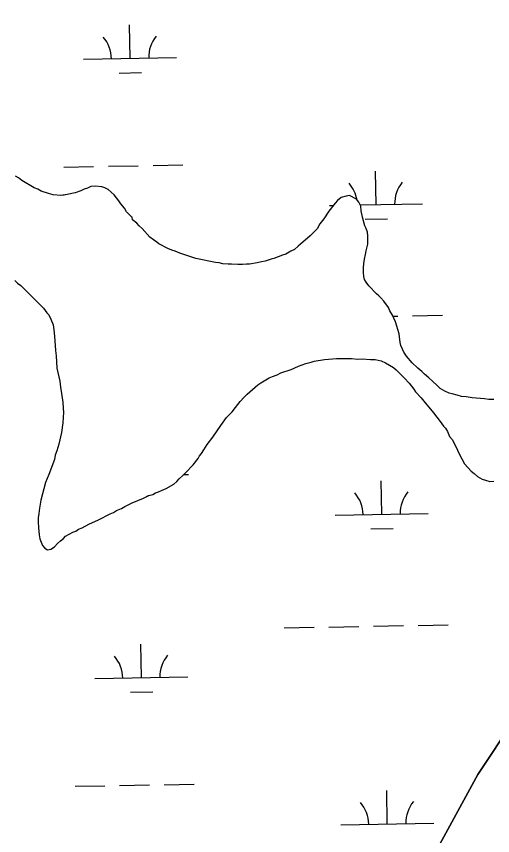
# Model space of a CAD drawing. Extents: x 3957609 to 3995875, y 234277 to 260273.
# Drawn here: x 3973782 to 3974294, y 252579 to 253459 of the extents above; entities that cross this region are included whole.
import ezdxf

# ---------------------------------------------------------------- set-up
doc = ezdxf.new("R2010")
doc.units = 0
doc.layers.add('V-TOPO-SHOR', color=7, linetype='Continuous')
doc.layers.add('V-WETL-SWMP', color=7, linetype='Continuous')

msp = doc.modelspace()

# ---------------------------------------------------------------- linework, layer by layer
at = {"layer": 'V-TOPO-SHOR'}
for points in [[(3973979.23, 252152.886), (3974000.06, 252180.096), (3974049.964, 252252.646), (3974100.248, 252332.287), (3974148.167, 252413.498), (3974216.118, 252529.796), (3974278.555, 252644.115), (3974354.387, 252758.455), (3974418.043, 252851.115), (3974489.952, 252954.422), (3974579.945, 253077.845), (3974654.226, 253175.248), (3974732.447, 253273.443), (3974818.914, 253386.62), (3974868.027, 253459.563), (3974878.636, 253475.728), (3974885.947, 253485.544)], [(3974157.807, 253202.705), (3974158.59, 253206.645), (3974158.979, 253209.797), (3974160.152, 253214.133), (3974160.138, 253222.796), (3974159.739, 253226.734), (3974158.551, 253230.671), (3974156.97, 253233.818), (3974154.592, 253242.875), (3974153.005, 253249.961), (3974152.603, 253254.687), (3974150.627, 253259.017), (3974147.864, 253262.163), (3974140.377, 253266.089), (3974136.832, 253265.689), (3974131.714, 253264.106), (3974127.779, 253260.948), (3974125.027, 253258.187), (3974118.346, 253249.512), (3974112.845, 253241.232), (3974108.522, 253235.711), (3974105.774, 253230.587), (3974098.303, 253223.091), (3974087.682, 253214.014), (3974085.322, 253211.649), (3974081.39, 253208.098), (3974077.454, 253206.514), (3974071.945, 253203.354), (3974068.402, 253202.169), (3974059.35, 253198.607), (3974056.2, 253197.817), (3974049.9, 253195.836), (3974045.964, 253195.042), (3974041.239, 253193.854), (3974032.969, 253192.658), (3974029.82, 253192.654), (3974025.486, 253192.252), (3974020.366, 253192.244), (3974013.671, 253192.627), (3974010.126, 253192.621), (3974004.218, 253193.006), (3974000.277, 253193.786), (3973996.339, 253194.173), (3973975.457, 253198.474), (3973958.117, 253204.354), (3973952.995, 253206.314), (3973949.448, 253207.489), (3973945.112, 253209.451), (3973935.653, 253214.164), (3973933.285, 253216.13), (3973929.738, 253218.487), (3973925.793, 253221.631), (3973917.507, 253230.677), (3973914.351, 253233.822), (3973911.984, 253236.575), (3973907.253, 253240.112), (3973906.854, 253242.868), (3973906.46, 253242.868), (3973904.486, 253245.228), (3973900.937, 253248.767), (3973898.567, 253252.703), (3973894.621, 253257.422), (3973892.647, 253260.569), (3973887.516, 253266.863), (3973884.36, 253270.009), (3973881.204, 253272.761), (3973877.657, 253274.332), (3973874.505, 253275.507), (3973867.413, 253276.284), (3973862.688, 253275.882), (3973858.752, 253274.299), (3973855.209, 253273.113), (3973851.668, 253271.137), (3973845.764, 253269.159), (3973837.101, 253267.176), (3973833.951, 253266.777), (3973830.408, 253266.377), (3973822.136, 253267.152), (3973817.014, 253268.325), (3973809.131, 253271.069), (3973805.582, 253273.033), (3973801.642, 253274.602), (3973788.237, 253282.456), (3973784.688, 253285.209), (3973781.534, 253287.173)], [(3974295.517, 253046.959), (3974290.397, 253046.951), (3974285.668, 253047.731), (3974272.274, 253048.89), (3974265.97, 253050.064), (3974260.85, 253050.449), (3974256.122, 253051.622), (3974250.999, 253053.189), (3974247.454, 253053.971), (3974243.119, 253055.933), (3974237.993, 253059.077), (3974234.837, 253062.223), (3974229.708, 253066.939), (3974225.764, 253070.478), (3974221.031, 253074.408), (3974218.27, 253077.163), (3974213.933, 253080.7), (3974208.014, 253086.598), (3974201.702, 253093.678), (3974198.937, 253098.005), (3974197.356, 253101.153), (3974195.775, 253105.089), (3974194.983, 253108.239), (3974194.186, 253114.541), (3974193.787, 253117.691), (3974189.826, 253130.681), (3974188.245, 253134.617), (3974186.664, 253137.765), (3974183.899, 253142.488), (3974182.318, 253146.031), (3974177.581, 253152.718), (3974174.032, 253156.256), (3974172.057, 253158.616), (3974169.692, 253160.582), (3974161.406, 253169.235), (3974158.25, 253173.167), (3974156.669, 253175.921), (3974155.876, 253179.071), (3974155.477, 253183.403), (3974155.466, 253188.523), (3974155.853, 253193.25), (3974156.634, 253197.978), (3974157.807, 253202.705)], [(3973780.928, 253174.922), (3973783.691, 253172.169), (3973787.238, 253169.419), (3973811.697, 253145.038), (3973815.251, 253140.317), (3973817.223, 253137.958), (3973819.594, 253133.235), (3973821.966, 253127.331), (3973822.763, 253121.817), (3973823.561, 253115.124), (3973824.374, 253099.764), (3973825.171, 253093.858), (3973825.98, 253080.861), (3973827.17, 253076.137), (3973829.154, 253066.687), (3973829.951, 253060.388), (3973831.143, 253053.695), (3973831.544, 253048.968), (3973832.341, 253044.243), (3973832.745, 253037.548), (3973833.146, 253033.61), (3973832.376, 253022.186), (3973830.817, 253011.551), (3973828.081, 252998.941), (3973826.123, 252991.849), (3973824.161, 252987.12), (3973823.381, 252982.787), (3973817.499, 252966.628), (3973813.969, 252957.959), (3973808.879, 252939.046), (3973807.317, 252930.376), (3973806.538, 252924.468), (3973805.758, 252920.134), (3973805.764, 252915.803), (3973806.17, 252909.108), (3973806.971, 252901.625), (3973807.763, 252897.293), (3973810.532, 252890.209), (3973812.899, 252887.454), (3973816.055, 252885.49), (3973819.599, 252886.285), (3973823.533, 252888.655), (3973826.678, 252892.204), (3973829.824, 252895.36), (3973832.972, 252897.727), (3973835.329, 252900.095), (3973839.265, 252902.464), (3973843.2, 252904.441), (3973846.349, 252905.626), (3973849.102, 252907.601), (3973853.038, 252909.182), (3973860.515, 252913.132), (3973870.749, 252917.875), (3973883.343, 252924.198), (3973886.883, 252925.779), (3973890.031, 252927.753), (3973895.542, 252930.127), (3973899.083, 252932.101), (3973906.956, 252936.051), (3973912.858, 252938.425), (3973919.156, 252941.192), (3973924.665, 252943.959), (3973928.997, 252945.147), (3973932.144, 252946.728), (3973935.294, 252947.913), (3973938.442, 252949.495), (3973943.56, 252951.471), (3973951.821, 252956.212), (3973954.969, 252958.973), (3973957.327, 252961.733), (3973961.261, 252965.285), (3973964.406, 252968.441), (3973966.766, 252970.808), (3973969.911, 252974.357), (3973972.664, 252976.725), (3973977.774, 252983.823), (3973979.345, 252986.584), (3973981.309, 252988.949)], [(3973981.309, 252988.949), (3973984.059, 252992.892), (3973987.596, 252998.806), (3973993.49, 253006.691), (3974002.135, 253019.311), (3974008.422, 253027.591), (3974011.175, 253030.747), (3974014.32, 253033.903), (3974017.857, 253038.634), (3974020.61, 253041.79), (3974022.969, 253044.944), (3974027.292, 253049.679), (3974030.438, 253052.835), (3974041.845, 253062.698), (3974045.384, 253065.067), (3974050.5, 253068.225), (3974054.041, 253070.202), (3974057.584, 253071.783), (3974062.7, 253073.761), (3974066.636, 253075.735), (3974077.659, 253079.299), (3974081.593, 253081.273), (3974085.531, 253082.856), (3974093.404, 253085.625), (3974099.308, 253087.21), (3974102.458, 253088.396), (3974113.482, 253089.989), (3974126.479, 253091.194), (3974142.627, 253091.218)], [(3974142.627, 253091.218), (3974149.324, 253090.442), (3974154.049, 253090.843), (3974163.11, 253090.069), (3974168.23, 253090.079), (3974174.533, 253088.513), (3974179.262, 253086.553), (3974183.6, 253083.802), (3974187.935, 253081.445), (3974190.696, 253079.088), (3974192.67, 253076.727), (3974196.615, 253072.794), (3974199.376, 253070.435), (3974204.506, 253064.537), (3974209.636, 253058.243), (3974211.61, 253055.489), (3974217.529, 253048.802), (3974220.292, 253045.263), (3974230.945, 253032.676), (3974238.05, 253023.628), (3974241.603, 253018.514), (3974243.575, 253016.155), (3974245.945, 253012.614), (3974247.921, 253007.496), (3974250.684, 253003.957), (3974252.66, 253000.809), (3974256.611, 252992.543), (3974258.192, 252988.607), (3974264.119, 252977.982), (3974271.221, 252970.118), (3974274.375, 252967.759), (3974277.927, 252964.22), (3974283.051, 252961.471), (3974286.598, 252960.296), (3974291.325, 252959.122), (3974295.656, 252959.524)]]:
    msp.add_lwpolyline(points, dxfattribs=at)
at = {"layer": 'V-WETL-SWMP'}
for p, q in [((3973904.699, 253413.487), (3973904.045, 253449.481)), ((3973854.707, 253412.578), (3973954.691, 253414.396)), ((3973892.982, 253397.84), (3973916.978, 253398.277)), ((3973929.386, 253298.485), (3973961.381, 253299.067)), ((3973833.402, 253296.739), (3973865.396, 253297.321)), ((3973881.394, 253297.612), (3973913.388, 253298.194)), ((3974169.034, 253256.405), (3974168.38, 253292.399)), ((3974119.043, 253255.496), (3974123.011, 253255.568)), ((3974151.961, 253256.094), (3974219.026, 253257.314)), ((3974157.317, 253240.758), (3974181.313, 253241.194)), ((3974187.227, 253136.645), (3974192.37, 253136.738)), ((3974208.367, 253137.029), (3974240.362, 253137.611)), ((3973962.325, 252966.354), (3973967.429, 252966.447)), ((3974175.083, 252923.785), (3974174.428, 252959.779)), ((3974125.091, 252922.876), (3974225.074, 252924.694)), ((3974163.365, 252908.138), (3974187.361, 252908.574)), ((3974070.439, 252801.791), (3974102.434, 252802.373)), ((3974118.431, 252802.664), (3974150.426, 252803.245)), ((3974166.423, 252803.536), (3974198.418, 252804.118)), ((3974214.415, 252804.409), (3974246.41, 252804.991)), ((3973916.795, 252748.247), (3973916.141, 252784.241)), ((3973866.803, 252747.338), (3973966.787, 252749.156)), ((3973905.078, 252732.6), (3973929.074, 252733.037)), ((3973845.498, 252631.499), (3973877.493, 252632.081)), ((3973893.49, 252632.372), (3973925.485, 252632.954)), ((3973941.482, 252633.245), (3973973.477, 252633.826)), ((3974181.131, 252591.165), (3974180.476, 252627.159)), ((3974131.139, 252590.256), (3974231.122, 252592.074))]:
    msp.add_line(p, q, dxfattribs=at)
for points in [[(3974868.027, 253459.563), (3974818.913, 253386.62), (3974732.447, 253273.443), (3974654.227, 253175.247), (3974579.945, 253077.844), (3974489.951, 252954.422), (3974418.042, 252851.115), (3974354.386, 252758.456), (3974278.556, 252644.115), (3974216.117, 252529.796), (3974148.167, 252413.498), (3974100.248, 252332.287), (3974049.963, 252252.646)], [(3974157.808, 253202.706), (3974158.589, 253206.646), (3974158.978, 253209.797), (3974160.152, 253214.132), (3974160.138, 253222.796), (3974159.738, 253226.734), (3974158.55, 253230.671), (3974156.97, 253233.819), (3974154.592, 253242.874), (3974153.005, 253249.961), (3974152.604, 253254.687), (3974150.627, 253259.016), (3974147.865, 253262.163), (3974140.376, 253266.089), (3974136.831, 253265.69), (3974131.714, 253264.106), (3974127.78, 253260.949), (3974125.028, 253258.187), (3974118.346, 253249.512), (3974112.845, 253241.232), (3974108.522, 253235.711), (3974105.773, 253230.586), (3974098.302, 253223.091), (3974087.682, 253214.015), (3974085.323, 253211.648), (3974081.39, 253208.097), (3974077.454, 253206.515), (3974071.945, 253203.355), (3974068.402, 253202.168), (3974059.349, 253198.608), (3974056.2, 253197.816), (3974049.901, 253195.836), (3974045.964, 253195.042), (3974041.239, 253193.853), (3974032.97, 253192.658), (3974029.819, 253192.653), (3974025.487, 253192.252), (3974020.367, 253192.244), (3974013.671, 253192.627), (3974010.126, 253192.621), (3974004.218, 253193.006), (3974000.278, 253193.787), (3973996.339, 253194.174), (3973975.457, 253198.473), (3973958.118, 253204.353), (3973952.994, 253206.314), (3973949.448, 253207.49), (3973945.112, 253209.452), (3973935.652, 253214.163), (3973933.286, 253216.129), (3973929.737, 253218.486), (3973925.793, 253221.631), (3973917.508, 253230.676), (3973914.352, 253233.822), (3973911.984, 253236.575), (3973907.252, 253240.112), (3973906.854, 253242.869), (3973906.46, 253242.868), (3973904.487, 253245.228), (3973900.936, 253248.767), (3973898.567, 253252.702), (3973894.621, 253257.422), (3973892.646, 253260.57), (3973887.516, 253266.863), (3973884.36, 253270.009), (3973881.205, 253272.761), (3973877.657, 253274.331), (3973874.505, 253275.507), (3973867.414, 253276.283), (3973862.688, 253275.882), (3973858.752, 253274.3), (3973855.209, 253273.113), (3973851.668, 253271.138), (3973845.763, 253269.159), (3973837.101, 253267.176), (3973830.407, 253266.377), (3973822.135, 253267.152), (3973817.013, 253268.325), (3973809.131, 253271.069), (3973805.583, 253273.033), (3973801.642, 253274.602), (3973788.238, 253282.457), (3973784.689, 253285.209), (3973781.535, 253287.173)], [(3974218.271, 253077.162), (3974213.932, 253080.7), (3974208.015, 253086.598), (3974201.702, 253093.677), (3974198.938, 253098.005), (3974197.357, 253101.154), (3974195.776, 253105.09), (3974194.983, 253108.239), (3974193.786, 253117.69), (3974189.826, 253130.681), (3974188.245, 253134.617), (3974186.664, 253137.765), (3974183.899, 253142.487), (3974182.318, 253146.03), (3974177.581, 253152.718), (3974174.031, 253156.257), (3974172.058, 253158.616), (3974169.691, 253160.582), (3974161.406, 253169.234), (3974158.249, 253173.167), (3974156.669, 253175.922), (3974155.876, 253179.071), (3974155.476, 253183.403), (3974155.467, 253188.523), (3974155.854, 253193.25), (3974156.634, 253197.978), (3974157.808, 253202.706)], [(3973780.928, 253174.922), (3973783.69, 253172.169), (3973787.239, 253169.418), (3973811.697, 253145.038), (3973815.25, 253140.317), (3973817.223, 253137.957), (3973819.594, 253133.235), (3973821.966, 253127.331), (3973822.763, 253121.818), (3973823.561, 253115.124), (3973824.374, 253099.765), (3973825.171, 253093.858), (3973825.98, 253080.862), (3973827.169, 253076.137), (3973829.154, 253066.688), (3973829.951, 253060.388), (3973831.144, 253053.694), (3973831.545, 253048.968), (3973832.341, 253044.243), (3973832.745, 253037.548), (3973833.146, 253033.61), (3973832.376, 253022.187), (3973830.818, 253011.55), (3973828.081, 252998.942), (3973826.123, 252991.85), (3973824.162, 252987.12), (3973823.381, 252982.786), (3973817.499, 252966.629), (3973813.968, 252957.958), (3973808.879, 252939.045), (3973807.317, 252930.377), (3973806.539, 252924.468), (3973805.758, 252920.134), (3973805.765, 252915.802), (3973806.17, 252909.107), (3973806.97, 252901.625), (3973807.764, 252897.294), (3973810.533, 252890.209), (3973812.9, 252887.455), (3973816.055, 252885.491), (3973819.598, 252886.285), (3973823.533, 252888.654), (3973826.678, 252892.204), (3973829.824, 252895.36), (3973832.971, 252897.728), (3973835.33, 252900.095), (3973839.265, 252902.465), (3973843.2, 252904.44), (3973846.349, 252905.627), (3973849.103, 252907.601), (3973853.039, 252909.182), (3973860.516, 252913.133), (3973870.749, 252917.876), (3973883.342, 252924.198), (3973886.884, 252925.779), (3973890.032, 252927.753), (3973895.542, 252930.126), (3973899.084, 252932.101), (3973906.955, 252936.052), (3973912.859, 252938.425), (3973919.156, 252941.192), (3973924.666, 252943.958), (3973928.996, 252945.146), (3973932.145, 252946.727), (3973935.294, 252947.913), (3973938.442, 252949.494), (3973943.559, 252951.471), (3973951.822, 252956.211), (3973954.969, 252958.973), (3973957.327, 252961.734), (3973961.26, 252965.285), (3973964.406, 252968.441), (3973966.765, 252970.808), (3973969.911, 252974.358), (3973972.664, 252976.725), (3973977.773, 252983.823), (3973979.344, 252986.583), (3973981.309, 252988.949), (3973984.06, 252992.892)], [(3973984.06, 252992.892), (3973987.595, 252998.806), (3973993.49, 253006.692), (3974002.135, 253019.31), (3974008.423, 253027.591), (3974011.175, 253030.746), (3974014.321, 253033.902), (3974017.858, 253038.634), (3974020.61, 253041.79), (3974022.968, 253044.944), (3974027.293, 253049.678), (3974030.439, 253052.834), (3974041.845, 253062.698), (3974045.385, 253065.067), (3974050.501, 253068.226), (3974054.042, 253070.201), (3974057.584, 253071.783), (3974062.701, 253073.76), (3974066.637, 253075.736), (3974077.659, 253079.298), (3974081.594, 253081.274), (3974085.531, 253082.856), (3974093.403, 253085.626), (3974099.309, 253087.21), (3974102.458, 253088.397), (3974113.483, 253089.99), (3974126.479, 253091.193), (3974142.627, 253091.219), (3974149.324, 253090.442), (3974154.049, 253090.843), (3974163.109, 253090.07), (3974168.23, 253090.079), (3974174.534, 253088.513), (3974179.263, 253086.552), (3974183.6, 253083.802), (3974187.936, 253081.445), (3974190.697, 253079.087), (3974192.67, 253076.727), (3974196.615, 253072.795), (3974199.376, 253070.436), (3974204.506, 253064.536), (3974209.636, 253058.243), (3974211.61, 253055.489), (3974217.529, 253048.803), (3974220.291, 253045.263), (3974230.946, 253032.676), (3974238.05, 253023.629), (3974241.603, 253018.514), (3974243.576, 253016.154), (3974245.945, 253012.613), (3974247.922, 253007.496), (3974250.685, 253003.956), (3974252.66, 253000.809), (3974256.612, 252992.544), (3974258.193, 252988.608), (3974264.118, 252977.983), (3974271.221, 252970.117), (3974274.375, 252967.759), (3974277.926, 252964.22), (3974283.05, 252961.471), (3974286.597, 252960.296), (3974291.325, 252959.122), (3974295.657, 252959.523)], [(3974295.516, 253046.959), (3974290.396, 253046.951), (3974285.668, 253047.731), (3974272.275, 253048.891), (3974265.971, 253050.063), (3974260.851, 253050.448), (3974256.122, 253051.622), (3974251, 253053.189), (3974247.454, 253053.971), (3974243.118, 253055.934), (3974237.993, 253059.076), (3974234.837, 253062.222), (3974229.709, 253066.94), (3974225.765, 253070.478), (3974221.032, 253074.409), (3974218.271, 253077.162)]]:
    msp.add_lwpolyline(points, dxfattribs=at)
for centre, start, end in [((3973849.457, 253412.957), 0.269879, 41.813537), ((3973959.924, 253414.966), 140.269876, 181.813534), ((3974113.792, 253255.875), 8.863283, 41.813537), ((3974224.26, 253257.884), 140.269876, 181.813534), ((3974119.84, 252923.255), 0.269879, 41.813537), ((3974230.308, 252925.264), 140.269876, 181.813534), ((3973861.553, 252747.717), 0.269879, 41.813537), ((3973972.02, 252749.726), 140.269876, 181.813534), ((3974125.888, 252590.635), 0.269879, 41.813537), ((3974236.356, 252592.644), 140.269876, 181.813534)]:
    msp.add_arc(centre, 35.246, start, end, dxfattribs=at)

doc.saveas('drawing.dxf')
